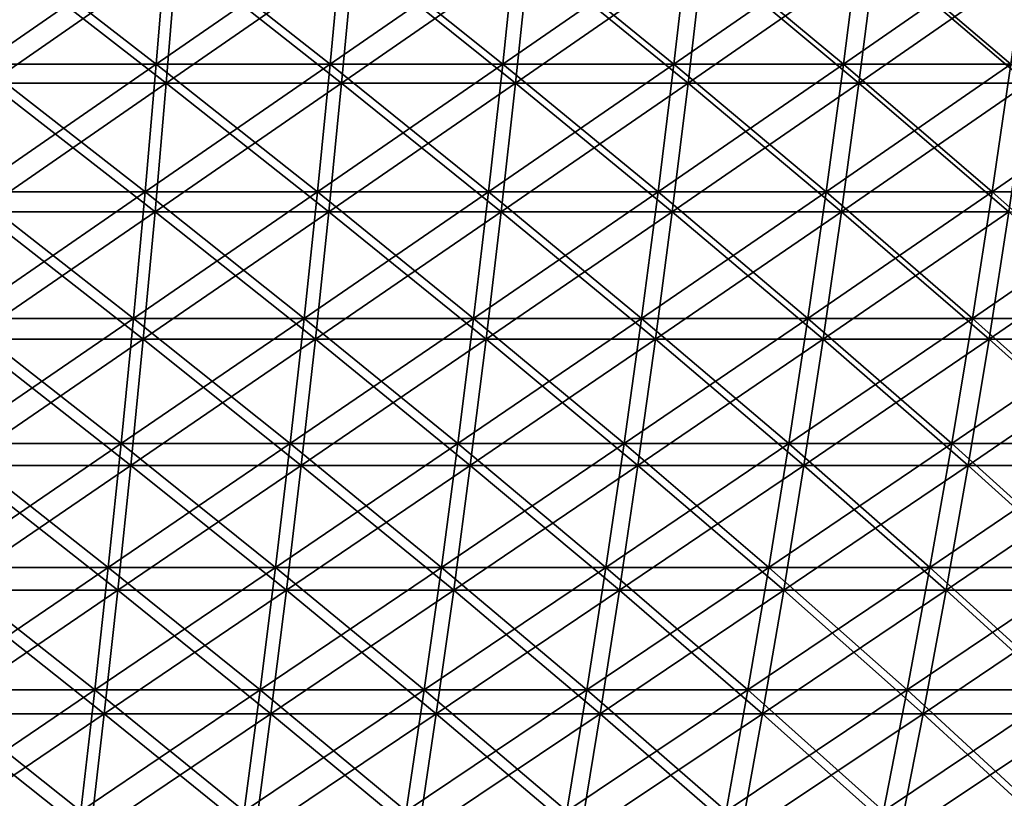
# Model space of a CAD drawing. Header units: millimetres. Extents: x -250 to 250, y -45 to 4150.
# Tile 689 of 805: x 44 to 83, y 4030 to 4061. Entities that reach past the tile are written whole.
import ezdxf

# ---------------------------------------------------------------- set-up
doc = ezdxf.new("R2010")
doc.units = ezdxf.units.MM
doc.header["$LTSCALE"] = 81.481481
for name, color, linetype in [('19', 7, 'CONTINUOUS'), ('20', 7, 'CONTINUOUS'), ('21', 7, 'CONTINUOUS'), ('22', 7, 'CONTINUOUS')]:
    doc.layers.add(name, color=color, linetype=linetype)

msp = doc.modelspace()

# ---------------------------------------------------------------- linework, layer by layer
at = {"layer": '19', "color": 7, "linetype": 'CONTINUOUS'}
for points in [[(49.756, 4058.312, -227.195), (42.736, 4058.312, -228.619), (50.178, 4063.471, -229.118), (49.756, 4058.312, -227.195)], [(50.178, 4063.471, -229.118), (42.736, 4058.312, -228.619), (43.098, 4063.471, -230.554), (50.178, 4063.471, -229.118)], [(56.729, 4058.312, -225.555), (49.756, 4058.312, -227.195), (57.209, 4063.471, -227.464), (56.729, 4058.312, -225.555)], [(57.209, 4063.471, -227.464), (49.756, 4058.312, -227.195), (50.178, 4063.471, -229.118), (57.209, 4063.471, -227.464)], [(63.648, 4058.312, -223.701), (56.729, 4058.312, -225.555), (64.187, 4063.471, -225.594), (63.648, 4058.312, -223.701)], [(64.187, 4063.471, -225.594), (56.729, 4058.312, -225.555), (57.209, 4063.471, -227.464), (64.187, 4063.471, -225.594)], [(70.507, 4058.312, -221.635), (63.648, 4058.312, -223.701), (71.104, 4063.471, -223.511), (70.507, 4058.312, -221.635)], [(71.104, 4063.471, -223.511), (63.648, 4058.312, -223.701), (64.187, 4063.471, -225.594), (71.104, 4063.471, -223.511)], [(77.299, 4058.312, -219.358), (70.507, 4058.312, -221.635), (77.953, 4063.471, -221.215), (77.299, 4058.312, -219.358)], [(77.953, 4063.471, -221.215), (70.507, 4058.312, -221.635), (71.104, 4063.471, -223.511), (77.953, 4063.471, -221.215)], [(84.017, 4058.312, -216.874), (77.299, 4058.312, -219.358), (84.729, 4063.471, -218.71), (84.017, 4058.312, -216.874)], [(84.729, 4063.471, -218.71), (77.299, 4058.312, -219.358), (77.953, 4063.471, -221.215), (84.729, 4063.471, -218.71)], [(49.311, 4053.197, -225.161), (42.354, 4053.197, -226.573), (49.756, 4058.312, -227.195), (49.311, 4053.197, -225.161)], [(49.756, 4058.312, -227.195), (42.354, 4053.197, -226.573), (42.736, 4058.312, -228.619), (49.756, 4058.312, -227.195)], [(56.221, 4053.197, -223.536), (49.311, 4053.197, -225.161), (56.729, 4058.312, -225.555), (56.221, 4053.197, -223.536)], [(56.729, 4058.312, -225.555), (49.311, 4053.197, -225.161), (49.756, 4058.312, -227.195), (56.729, 4058.312, -225.555)], [(63.079, 4053.197, -221.698), (56.221, 4053.197, -223.536), (63.648, 4058.312, -223.701), (63.079, 4053.197, -221.698)], [(63.648, 4058.312, -223.701), (56.221, 4053.197, -223.536), (56.729, 4058.312, -225.555), (63.648, 4058.312, -223.701)], [(69.876, 4053.197, -219.651), (63.079, 4053.197, -221.698), (70.507, 4058.312, -221.635), (69.876, 4053.197, -219.651)], [(70.507, 4058.312, -221.635), (63.079, 4053.197, -221.698), (63.648, 4058.312, -223.701), (70.507, 4058.312, -221.635)], [(76.607, 4053.197, -217.395), (69.876, 4053.197, -219.651), (77.299, 4058.312, -219.358), (76.607, 4053.197, -217.395)], [(77.299, 4058.312, -219.358), (69.876, 4053.197, -219.651), (70.507, 4058.312, -221.635), (77.299, 4058.312, -219.358)], [(83.265, 4053.197, -214.933), (76.607, 4053.197, -217.395), (84.017, 4058.312, -216.874), (83.265, 4053.197, -214.933)], [(84.017, 4058.312, -216.874), (76.607, 4053.197, -217.395), (77.299, 4058.312, -219.358), (84.017, 4058.312, -216.874)], [(48.842, 4048.129, -223.017), (41.951, 4048.129, -224.416), (49.311, 4053.197, -225.161), (48.842, 4048.129, -223.017)], [(49.311, 4053.197, -225.161), (41.951, 4048.129, -224.416), (42.354, 4053.197, -226.573), (49.311, 4053.197, -225.161)], [(55.686, 4048.129, -221.408), (48.842, 4048.129, -223.017), (56.221, 4053.197, -223.536), (55.686, 4048.129, -221.408)], [(56.221, 4053.197, -223.536), (48.842, 4048.129, -223.017), (49.311, 4053.197, -225.161), (56.221, 4053.197, -223.536)], [(62.478, 4048.129, -219.588), (55.686, 4048.129, -221.408), (63.079, 4053.197, -221.698), (62.478, 4048.129, -219.588)], [(63.079, 4053.197, -221.698), (55.686, 4048.129, -221.408), (56.221, 4053.197, -223.536), (63.079, 4053.197, -221.698)], [(69.211, 4048.129, -217.559), (62.478, 4048.129, -219.588), (69.876, 4053.197, -219.651), (69.211, 4048.129, -217.559)], [(69.876, 4053.197, -219.651), (62.478, 4048.129, -219.588), (63.079, 4053.197, -221.698), (69.876, 4053.197, -219.651)], [(75.878, 4048.129, -215.325), (69.211, 4048.129, -217.559), (76.607, 4053.197, -217.395), (75.878, 4048.129, -215.325)], [(76.607, 4053.197, -217.395), (69.211, 4048.129, -217.559), (69.876, 4053.197, -219.651), (76.607, 4053.197, -217.395)], [(82.473, 4048.129, -212.886), (75.878, 4048.129, -215.325), (83.265, 4053.197, -214.933), (82.473, 4048.129, -212.886)], [(83.265, 4053.197, -214.933), (75.878, 4048.129, -215.325), (76.607, 4053.197, -217.395), (83.265, 4053.197, -214.933)], [(88.989, 4048.129, -210.245), (82.473, 4048.129, -212.886), (89.845, 4053.197, -212.266), (88.989, 4048.129, -210.245)], [(89.845, 4053.197, -212.266), (82.473, 4048.129, -212.886), (83.265, 4053.197, -214.933), (89.845, 4053.197, -212.266)], [(48.348, 4043.111, -220.765), (41.527, 4043.111, -222.149), (48.842, 4048.129, -223.017), (48.348, 4043.111, -220.765)], [(48.842, 4048.129, -223.017), (41.527, 4043.111, -222.149), (41.951, 4048.129, -224.416), (48.842, 4048.129, -223.017)], [(55.124, 4043.111, -219.171), (48.348, 4043.111, -220.765), (55.686, 4048.129, -221.408), (55.124, 4043.111, -219.171)], [(55.686, 4048.129, -221.408), (48.348, 4043.111, -220.765), (48.842, 4048.129, -223.017), (55.686, 4048.129, -221.408)], [(61.847, 4043.111, -217.37), (55.124, 4043.111, -219.171), (62.478, 4048.129, -219.588), (61.847, 4043.111, -217.37)], [(62.478, 4048.129, -219.588), (55.124, 4043.111, -219.171), (55.686, 4048.129, -221.408), (62.478, 4048.129, -219.588)], [(68.512, 4043.111, -215.362), (61.847, 4043.111, -217.37), (69.211, 4048.129, -217.559), (68.512, 4043.111, -215.362)], [(69.211, 4048.129, -217.559), (61.847, 4043.111, -217.37), (62.478, 4048.129, -219.588), (69.211, 4048.129, -217.559)], [(75.111, 4043.111, -213.15), (68.512, 4043.111, -215.362), (75.878, 4048.129, -215.325), (75.111, 4043.111, -213.15)], [(75.878, 4048.129, -215.325), (68.512, 4043.111, -215.362), (69.211, 4048.129, -217.559), (75.878, 4048.129, -215.325)], [(81.64, 4043.111, -210.736), (75.111, 4043.111, -213.15), (82.473, 4048.129, -212.886), (81.64, 4043.111, -210.736)], [(82.473, 4048.129, -212.886), (75.111, 4043.111, -213.15), (75.878, 4048.129, -215.325), (82.473, 4048.129, -212.886)], [(88.09, 4043.111, -208.122), (81.64, 4043.111, -210.736), (88.989, 4048.129, -210.245), (88.09, 4043.111, -208.122)], [(88.989, 4048.129, -210.245), (81.64, 4043.111, -210.736), (82.473, 4048.129, -212.886), (88.989, 4048.129, -210.245)], [(47.831, 4038.145, -218.405), (41.083, 4038.145, -219.774), (48.348, 4043.111, -220.765), (47.831, 4038.145, -218.405)], [(48.348, 4043.111, -220.765), (41.083, 4038.145, -219.774), (41.527, 4043.111, -222.149), (48.348, 4043.111, -220.765)], [(54.534, 4038.145, -216.828), (47.831, 4038.145, -218.405), (55.124, 4043.111, -219.171), (54.534, 4038.145, -216.828)], [(55.124, 4043.111, -219.171), (47.831, 4038.145, -218.405), (48.348, 4043.111, -220.765), (55.124, 4043.111, -219.171)], [(61.186, 4038.145, -215.046), (54.534, 4038.145, -216.828), (61.847, 4043.111, -217.37), (61.186, 4038.145, -215.046)], [(61.847, 4043.111, -217.37), (54.534, 4038.145, -216.828), (55.124, 4043.111, -219.171), (61.847, 4043.111, -217.37)], [(67.779, 4038.145, -213.06), (61.186, 4038.145, -215.046), (68.512, 4043.111, -215.362), (67.779, 4038.145, -213.06)], [(68.512, 4043.111, -215.362), (61.186, 4038.145, -215.046), (61.847, 4043.111, -217.37), (68.512, 4043.111, -215.362)], [(74.308, 4038.145, -210.871), (67.779, 4038.145, -213.06), (75.111, 4043.111, -213.15), (74.308, 4038.145, -210.871)], [(75.111, 4043.111, -213.15), (67.779, 4038.145, -213.06), (68.512, 4043.111, -215.362), (75.111, 4043.111, -213.15)], [(80.767, 4038.145, -208.483), (74.308, 4038.145, -210.871), (81.64, 4043.111, -210.736), (80.767, 4038.145, -208.483)], [(81.64, 4043.111, -210.736), (74.308, 4038.145, -210.871), (75.111, 4043.111, -213.15), (81.64, 4043.111, -210.736)], [(87.149, 4038.145, -205.897), (80.767, 4038.145, -208.483), (88.09, 4043.111, -208.122), (87.149, 4038.145, -205.897)], [(88.09, 4043.111, -208.122), (80.767, 4038.145, -208.483), (81.64, 4043.111, -210.736), (88.09, 4043.111, -208.122)], [(47.291, 4033.233, -215.938), (40.619, 4033.233, -217.292), (47.831, 4038.145, -218.405), (47.291, 4033.233, -215.938)], [(47.831, 4038.145, -218.405), (40.619, 4033.233, -217.292), (41.083, 4038.145, -219.774), (47.831, 4038.145, -218.405)], [(53.918, 4033.233, -214.379), (47.291, 4033.233, -215.938), (54.534, 4038.145, -216.828), (53.918, 4033.233, -214.379)], [(54.534, 4038.145, -216.828), (47.291, 4033.233, -215.938), (47.831, 4038.145, -218.405), (54.534, 4038.145, -216.828)], [(60.495, 4033.233, -212.617), (53.918, 4033.233, -214.379), (61.186, 4038.145, -215.046), (60.495, 4033.233, -212.617)], [(61.186, 4038.145, -215.046), (53.918, 4033.233, -214.379), (54.534, 4038.145, -216.828), (61.186, 4038.145, -215.046)], [(67.014, 4033.233, -210.653), (60.495, 4033.233, -212.617), (67.779, 4038.145, -213.06), (67.014, 4033.233, -210.653)], [(67.779, 4038.145, -213.06), (60.495, 4033.233, -212.617), (61.186, 4038.145, -215.046), (67.779, 4038.145, -213.06)], [(73.469, 4033.233, -208.49), (67.014, 4033.233, -210.653), (74.308, 4038.145, -210.871), (73.469, 4033.233, -208.49)], [(74.308, 4038.145, -210.871), (67.014, 4033.233, -210.653), (67.779, 4038.145, -213.06), (74.308, 4038.145, -210.871)], [(79.854, 4033.233, -206.128), (73.469, 4033.233, -208.49), (80.767, 4038.145, -208.483), (79.854, 4033.233, -206.128)], [(80.767, 4038.145, -208.483), (73.469, 4033.233, -208.49), (74.308, 4038.145, -210.871), (80.767, 4038.145, -208.483)], [(86.164, 4033.233, -203.571), (79.854, 4033.233, -206.128), (87.149, 4038.145, -205.897), (86.164, 4033.233, -203.571)], [(87.149, 4038.145, -205.897), (79.854, 4033.233, -206.128), (80.767, 4038.145, -208.483), (87.149, 4038.145, -205.897)], [(46.728, 4028.379, -213.366), (40.135, 4028.379, -214.703), (47.291, 4033.233, -215.938), (46.728, 4028.379, -213.366)], [(47.291, 4033.233, -215.938), (40.135, 4028.379, -214.703), (40.619, 4033.233, -217.292), (47.291, 4033.233, -215.938)], [(53.276, 4028.379, -211.825), (46.728, 4028.379, -213.366), (53.918, 4033.233, -214.379), (53.276, 4028.379, -211.825)], [(53.918, 4033.233, -214.379), (46.728, 4028.379, -213.366), (47.291, 4033.233, -215.938), (53.918, 4033.233, -214.379)], [(59.774, 4028.379, -210.084), (53.276, 4028.379, -211.825), (60.495, 4033.233, -212.617), (59.774, 4028.379, -210.084)], [(60.495, 4033.233, -212.617), (53.276, 4028.379, -211.825), (53.918, 4033.233, -214.379), (60.495, 4033.233, -212.617)], [(66.215, 4028.379, -208.144), (59.774, 4028.379, -210.084), (67.014, 4033.233, -210.653), (66.215, 4028.379, -208.144)], [(67.014, 4033.233, -210.653), (59.774, 4028.379, -210.084), (60.495, 4033.233, -212.617), (67.014, 4033.233, -210.653)], [(72.594, 4028.379, -206.006), (66.215, 4028.379, -208.144), (73.469, 4033.233, -208.49), (72.594, 4028.379, -206.006)], [(73.469, 4033.233, -208.49), (66.215, 4028.379, -208.144), (67.014, 4033.233, -210.653), (73.469, 4033.233, -208.49)], [(78.903, 4028.379, -203.673), (72.594, 4028.379, -206.006), (79.854, 4033.233, -206.128), (78.903, 4028.379, -203.673)], [(79.854, 4033.233, -206.128), (72.594, 4028.379, -206.006), (73.469, 4033.233, -208.49), (79.854, 4033.233, -206.128)], [(85.138, 4028.379, -201.146), (78.903, 4028.379, -203.673), (86.164, 4033.233, -203.571), (85.138, 4028.379, -201.146)], [(86.164, 4033.233, -203.571), (78.903, 4028.379, -203.673), (79.854, 4033.233, -206.128), (86.164, 4033.233, -203.571)]]:
    msp.add_3dface(points, dxfattribs=at)
at = {"layer": '20', "color": 7, "linetype": 'CONTINUOUS'}
for points in [[(42.736, 4058.312, 228.619), (49.756, 4058.312, 227.195), (43.098, 4063.471, 230.554), (42.736, 4058.312, 228.619)], [(43.098, 4063.471, 230.554), (49.756, 4058.312, 227.195), (50.178, 4063.471, 229.118), (43.098, 4063.471, 230.554)], [(49.756, 4058.312, 227.195), (56.729, 4058.312, 225.555), (50.178, 4063.471, 229.118), (49.756, 4058.312, 227.195)], [(50.178, 4063.471, 229.118), (56.729, 4058.312, 225.555), (57.209, 4063.471, 227.464), (50.178, 4063.471, 229.118)], [(56.729, 4058.312, 225.555), (63.648, 4058.312, 223.701), (57.209, 4063.471, 227.464), (56.729, 4058.312, 225.555)], [(57.209, 4063.471, 227.464), (63.648, 4058.312, 223.701), (64.187, 4063.471, 225.594), (57.209, 4063.471, 227.464)], [(63.648, 4058.312, 223.701), (70.507, 4058.312, 221.635), (64.187, 4063.471, 225.594), (63.648, 4058.312, 223.701)], [(64.187, 4063.471, 225.594), (70.507, 4058.312, 221.635), (71.104, 4063.471, 223.511), (64.187, 4063.471, 225.594)], [(70.507, 4058.312, 221.635), (77.299, 4058.312, 219.358), (71.104, 4063.471, 223.511), (70.507, 4058.312, 221.635)], [(71.104, 4063.471, 223.511), (77.299, 4058.312, 219.358), (77.953, 4063.471, 221.215), (71.104, 4063.471, 223.511)], [(77.299, 4058.312, 219.358), (84.017, 4058.312, 216.874), (77.953, 4063.471, 221.215), (77.299, 4058.312, 219.358)], [(77.953, 4063.471, 221.215), (84.017, 4058.312, 216.874), (84.729, 4063.471, 218.71), (77.953, 4063.471, 221.215)], [(42.354, 4053.197, 226.573), (49.311, 4053.197, 225.161), (42.736, 4058.312, 228.619), (42.354, 4053.197, 226.573)], [(42.736, 4058.312, 228.619), (49.311, 4053.197, 225.161), (49.756, 4058.312, 227.195), (42.736, 4058.312, 228.619)], [(49.311, 4053.197, 225.161), (56.221, 4053.197, 223.536), (49.756, 4058.312, 227.195), (49.311, 4053.197, 225.161)], [(49.756, 4058.312, 227.195), (56.221, 4053.197, 223.536), (56.729, 4058.312, 225.555), (49.756, 4058.312, 227.195)], [(56.221, 4053.197, 223.536), (63.079, 4053.197, 221.698), (56.729, 4058.312, 225.555), (56.221, 4053.197, 223.536)], [(56.729, 4058.312, 225.555), (63.079, 4053.197, 221.698), (63.648, 4058.312, 223.701), (56.729, 4058.312, 225.555)], [(63.079, 4053.197, 221.698), (69.876, 4053.197, 219.651), (63.648, 4058.312, 223.701), (63.079, 4053.197, 221.698)], [(63.648, 4058.312, 223.701), (69.876, 4053.197, 219.651), (70.507, 4058.312, 221.635), (63.648, 4058.312, 223.701)], [(69.876, 4053.197, 219.651), (76.607, 4053.197, 217.395), (70.507, 4058.312, 221.635), (69.876, 4053.197, 219.651)], [(70.507, 4058.312, 221.635), (76.607, 4053.197, 217.395), (77.299, 4058.312, 219.358), (70.507, 4058.312, 221.635)], [(76.607, 4053.197, 217.395), (83.265, 4053.197, 214.933), (77.299, 4058.312, 219.358), (76.607, 4053.197, 217.395)], [(77.299, 4058.312, 219.358), (83.265, 4053.197, 214.933), (84.017, 4058.312, 216.874), (77.299, 4058.312, 219.358)], [(41.951, 4048.129, 224.416), (48.842, 4048.129, 223.017), (42.354, 4053.197, 226.573), (41.951, 4048.129, 224.416)], [(42.354, 4053.197, 226.573), (48.842, 4048.129, 223.017), (49.311, 4053.197, 225.161), (42.354, 4053.197, 226.573)], [(48.842, 4048.129, 223.017), (55.686, 4048.129, 221.408), (49.311, 4053.197, 225.161), (48.842, 4048.129, 223.017)], [(49.311, 4053.197, 225.161), (55.686, 4048.129, 221.408), (56.221, 4053.197, 223.536), (49.311, 4053.197, 225.161)], [(55.686, 4048.129, 221.408), (62.478, 4048.129, 219.588), (56.221, 4053.197, 223.536), (55.686, 4048.129, 221.408)], [(56.221, 4053.197, 223.536), (62.478, 4048.129, 219.588), (63.079, 4053.197, 221.698), (56.221, 4053.197, 223.536)], [(62.478, 4048.129, 219.588), (69.211, 4048.129, 217.559), (63.079, 4053.197, 221.698), (62.478, 4048.129, 219.588)], [(63.079, 4053.197, 221.698), (69.211, 4048.129, 217.559), (69.876, 4053.197, 219.651), (63.079, 4053.197, 221.698)], [(69.211, 4048.129, 217.559), (75.878, 4048.129, 215.325), (69.876, 4053.197, 219.651), (69.211, 4048.129, 217.559)], [(69.876, 4053.197, 219.651), (75.878, 4048.129, 215.325), (76.607, 4053.197, 217.395), (69.876, 4053.197, 219.651)], [(75.878, 4048.129, 215.325), (82.473, 4048.129, 212.886), (76.607, 4053.197, 217.395), (75.878, 4048.129, 215.325)], [(76.607, 4053.197, 217.395), (82.473, 4048.129, 212.886), (83.265, 4053.197, 214.933), (76.607, 4053.197, 217.395)], [(82.473, 4048.129, 212.886), (88.989, 4048.129, 210.245), (83.265, 4053.197, 214.933), (82.473, 4048.129, 212.886)], [(41.527, 4043.111, 222.149), (48.348, 4043.111, 220.765), (41.951, 4048.129, 224.416), (41.527, 4043.111, 222.149)], [(41.951, 4048.129, 224.416), (48.348, 4043.111, 220.765), (48.842, 4048.129, 223.017), (41.951, 4048.129, 224.416)], [(48.348, 4043.111, 220.765), (55.124, 4043.111, 219.171), (48.842, 4048.129, 223.017), (48.348, 4043.111, 220.765)], [(48.842, 4048.129, 223.017), (55.124, 4043.111, 219.171), (55.686, 4048.129, 221.408), (48.842, 4048.129, 223.017)], [(55.124, 4043.111, 219.171), (61.847, 4043.111, 217.37), (55.686, 4048.129, 221.408), (55.124, 4043.111, 219.171)], [(55.686, 4048.129, 221.408), (61.847, 4043.111, 217.37), (62.478, 4048.129, 219.588), (55.686, 4048.129, 221.408)], [(61.847, 4043.111, 217.37), (68.512, 4043.111, 215.362), (62.478, 4048.129, 219.588), (61.847, 4043.111, 217.37)], [(62.478, 4048.129, 219.588), (68.512, 4043.111, 215.362), (69.211, 4048.129, 217.559), (62.478, 4048.129, 219.588)], [(68.512, 4043.111, 215.362), (75.111, 4043.111, 213.15), (69.211, 4048.129, 217.559), (68.512, 4043.111, 215.362)], [(69.211, 4048.129, 217.559), (75.111, 4043.111, 213.15), (75.878, 4048.129, 215.325), (69.211, 4048.129, 217.559)], [(75.111, 4043.111, 213.15), (81.64, 4043.111, 210.736), (75.878, 4048.129, 215.325), (75.111, 4043.111, 213.15)], [(75.878, 4048.129, 215.325), (81.64, 4043.111, 210.736), (82.473, 4048.129, 212.886), (75.878, 4048.129, 215.325)], [(81.64, 4043.111, 210.736), (88.09, 4043.111, 208.122), (82.473, 4048.129, 212.886), (81.64, 4043.111, 210.736)], [(82.473, 4048.129, 212.886), (88.09, 4043.111, 208.122), (88.989, 4048.129, 210.245), (82.473, 4048.129, 212.886)], [(41.083, 4038.145, 219.774), (47.831, 4038.145, 218.405), (41.527, 4043.111, 222.149), (41.083, 4038.145, 219.774)], [(41.527, 4043.111, 222.149), (47.831, 4038.145, 218.405), (48.348, 4043.111, 220.765), (41.527, 4043.111, 222.149)], [(47.831, 4038.145, 218.405), (54.534, 4038.145, 216.828), (48.348, 4043.111, 220.765), (47.831, 4038.145, 218.405)], [(48.348, 4043.111, 220.765), (54.534, 4038.145, 216.828), (55.124, 4043.111, 219.171), (48.348, 4043.111, 220.765)], [(54.534, 4038.145, 216.828), (61.186, 4038.145, 215.046), (55.124, 4043.111, 219.171), (54.534, 4038.145, 216.828)], [(55.124, 4043.111, 219.171), (61.186, 4038.145, 215.046), (61.847, 4043.111, 217.37), (55.124, 4043.111, 219.171)], [(61.186, 4038.145, 215.046), (67.779, 4038.145, 213.06), (61.847, 4043.111, 217.37), (61.186, 4038.145, 215.046)], [(61.847, 4043.111, 217.37), (67.779, 4038.145, 213.06), (68.512, 4043.111, 215.362), (61.847, 4043.111, 217.37)], [(67.779, 4038.145, 213.06), (74.308, 4038.145, 210.871), (68.512, 4043.111, 215.362), (67.779, 4038.145, 213.06)], [(68.512, 4043.111, 215.362), (74.308, 4038.145, 210.871), (75.111, 4043.111, 213.15), (68.512, 4043.111, 215.362)], [(74.308, 4038.145, 210.871), (80.767, 4038.145, 208.483), (75.111, 4043.111, 213.15), (74.308, 4038.145, 210.871)], [(75.111, 4043.111, 213.15), (80.767, 4038.145, 208.483), (81.64, 4043.111, 210.736), (75.111, 4043.111, 213.15)], [(80.767, 4038.145, 208.483), (87.149, 4038.145, 205.897), (81.64, 4043.111, 210.736), (80.767, 4038.145, 208.483)], [(81.64, 4043.111, 210.736), (87.149, 4038.145, 205.897), (88.09, 4043.111, 208.122), (81.64, 4043.111, 210.736)], [(40.619, 4033.233, 217.292), (47.291, 4033.233, 215.938), (41.083, 4038.145, 219.774), (40.619, 4033.233, 217.292)], [(41.083, 4038.145, 219.774), (47.291, 4033.233, 215.938), (47.831, 4038.145, 218.405), (41.083, 4038.145, 219.774)], [(47.291, 4033.233, 215.938), (53.918, 4033.233, 214.379), (47.831, 4038.145, 218.405), (47.291, 4033.233, 215.938)], [(47.831, 4038.145, 218.405), (53.918, 4033.233, 214.379), (54.534, 4038.145, 216.828), (47.831, 4038.145, 218.405)], [(53.918, 4033.233, 214.379), (60.495, 4033.233, 212.617), (54.534, 4038.145, 216.828), (53.918, 4033.233, 214.379)], [(54.534, 4038.145, 216.828), (60.495, 4033.233, 212.617), (61.186, 4038.145, 215.046), (54.534, 4038.145, 216.828)], [(60.495, 4033.233, 212.617), (67.014, 4033.233, 210.653), (61.186, 4038.145, 215.046), (60.495, 4033.233, 212.617)], [(61.186, 4038.145, 215.046), (67.014, 4033.233, 210.653), (67.779, 4038.145, 213.06), (61.186, 4038.145, 215.046)], [(67.014, 4033.233, 210.653), (73.469, 4033.233, 208.49), (67.779, 4038.145, 213.06), (67.014, 4033.233, 210.653)], [(67.779, 4038.145, 213.06), (73.469, 4033.233, 208.49), (74.308, 4038.145, 210.871), (67.779, 4038.145, 213.06)], [(73.469, 4033.233, 208.49), (79.854, 4033.233, 206.128), (74.308, 4038.145, 210.871), (73.469, 4033.233, 208.49)], [(74.308, 4038.145, 210.871), (79.854, 4033.233, 206.128), (80.767, 4038.145, 208.483), (74.308, 4038.145, 210.871)], [(79.854, 4033.233, 206.128), (86.164, 4033.233, 203.571), (80.767, 4038.145, 208.483), (79.854, 4033.233, 206.128)], [(80.767, 4038.145, 208.483), (86.164, 4033.233, 203.571), (87.149, 4038.145, 205.897), (80.767, 4038.145, 208.483)], [(40.135, 4028.379, 214.703), (46.728, 4028.379, 213.366), (40.619, 4033.233, 217.292), (40.135, 4028.379, 214.703)], [(40.619, 4033.233, 217.292), (46.728, 4028.379, 213.366), (47.291, 4033.233, 215.938), (40.619, 4033.233, 217.292)], [(46.728, 4028.379, 213.366), (53.276, 4028.379, 211.825), (47.291, 4033.233, 215.938), (46.728, 4028.379, 213.366)], [(47.291, 4033.233, 215.938), (53.276, 4028.379, 211.825), (53.918, 4033.233, 214.379), (47.291, 4033.233, 215.938)], [(53.276, 4028.379, 211.825), (59.774, 4028.379, 210.084), (53.918, 4033.233, 214.379), (53.276, 4028.379, 211.825)], [(53.918, 4033.233, 214.379), (59.774, 4028.379, 210.084), (60.495, 4033.233, 212.617), (53.918, 4033.233, 214.379)], [(59.774, 4028.379, 210.084), (66.215, 4028.379, 208.144), (60.495, 4033.233, 212.617), (59.774, 4028.379, 210.084)], [(60.495, 4033.233, 212.617), (66.215, 4028.379, 208.144), (67.014, 4033.233, 210.653), (60.495, 4033.233, 212.617)], [(66.215, 4028.379, 208.144), (72.594, 4028.379, 206.006), (67.014, 4033.233, 210.653), (66.215, 4028.379, 208.144)], [(67.014, 4033.233, 210.653), (72.594, 4028.379, 206.006), (73.469, 4033.233, 208.49), (67.014, 4033.233, 210.653)], [(72.594, 4028.379, 206.006), (78.903, 4028.379, 203.673), (73.469, 4033.233, 208.49), (72.594, 4028.379, 206.006)], [(73.469, 4033.233, 208.49), (78.903, 4028.379, 203.673), (79.854, 4033.233, 206.128), (73.469, 4033.233, 208.49)], [(78.903, 4028.379, 203.673), (85.138, 4028.379, 201.146), (79.854, 4033.233, 206.128), (78.903, 4028.379, 203.673)], [(79.854, 4033.233, 206.128), (85.138, 4028.379, 201.146), (86.164, 4033.233, 203.571), (79.854, 4033.233, 206.128)]]:
    msp.add_3dface(points, dxfattribs=at)
at = {"layer": '21', "color": 7, "linetype": 'CONTINUOUS'}
for points in [[(49.359, 4059.057, 225.382), (42.395, 4059.057, 226.795), (49.777, 4064.175, 227.289), (49.359, 4059.057, 225.382)], [(49.777, 4064.175, 227.289), (42.395, 4059.057, 226.795), (42.754, 4064.175, 228.714), (49.777, 4064.175, 227.289)], [(56.277, 4059.057, 223.755), (49.359, 4059.057, 225.382), (56.753, 4064.175, 225.648), (56.277, 4059.057, 223.755)], [(56.753, 4064.175, 225.648), (49.359, 4059.057, 225.382), (49.777, 4064.175, 227.289), (56.753, 4064.175, 225.648)], [(63.14, 4059.057, 221.916), (56.277, 4059.057, 223.755), (63.675, 4064.175, 223.794), (63.14, 4059.057, 221.916)], [(63.675, 4064.175, 223.794), (56.277, 4059.057, 223.755), (56.753, 4064.175, 225.648), (63.675, 4064.175, 223.794)], [(69.944, 4059.057, 219.866), (63.14, 4059.057, 221.916), (70.536, 4064.175, 221.727), (69.944, 4059.057, 219.866)], [(70.536, 4064.175, 221.727), (63.14, 4059.057, 221.916), (63.675, 4064.175, 223.794), (70.536, 4064.175, 221.727)], [(76.682, 4059.057, 217.608), (69.944, 4059.057, 219.866), (77.331, 4064.175, 219.449), (76.682, 4059.057, 217.608)], [(77.331, 4064.175, 219.449), (69.944, 4059.057, 219.866), (70.536, 4064.175, 221.727), (77.331, 4064.175, 219.449)], [(83.347, 4059.057, 215.143), (76.682, 4059.057, 217.608), (84.052, 4064.175, 216.964), (83.347, 4059.057, 215.143)], [(84.052, 4064.175, 216.964), (76.682, 4059.057, 217.608), (77.331, 4064.175, 219.449), (84.052, 4064.175, 216.964)], [(48.918, 4053.983, 223.365), (42.016, 4053.983, 224.765), (49.359, 4059.057, 225.382), (48.918, 4053.983, 223.365)], [(49.359, 4059.057, 225.382), (42.016, 4053.983, 224.765), (42.395, 4059.057, 226.795), (49.359, 4059.057, 225.382)], [(55.773, 4053.983, 221.752), (48.918, 4053.983, 223.365), (56.277, 4059.057, 223.755), (55.773, 4053.983, 221.752)], [(56.277, 4059.057, 223.755), (48.918, 4053.983, 223.365), (49.359, 4059.057, 225.382), (56.277, 4059.057, 223.755)], [(62.575, 4053.983, 219.93), (55.773, 4053.983, 221.752), (63.14, 4059.057, 221.916), (62.575, 4053.983, 219.93)], [(63.14, 4059.057, 221.916), (55.773, 4053.983, 221.752), (56.277, 4059.057, 223.755), (63.14, 4059.057, 221.916)], [(69.318, 4053.983, 217.898), (62.575, 4053.983, 219.93), (69.944, 4059.057, 219.866), (69.318, 4053.983, 217.898)], [(69.944, 4059.057, 219.866), (62.575, 4053.983, 219.93), (63.14, 4059.057, 221.916), (69.944, 4059.057, 219.866)], [(75.996, 4053.983, 215.66), (69.318, 4053.983, 217.898), (76.682, 4059.057, 217.608), (75.996, 4053.983, 215.66)], [(76.682, 4059.057, 217.608), (69.318, 4053.983, 217.898), (69.944, 4059.057, 219.866), (76.682, 4059.057, 217.608)], [(82.601, 4053.983, 213.218), (75.996, 4053.983, 215.66), (83.347, 4059.057, 215.143), (82.601, 4053.983, 213.218)], [(83.347, 4059.057, 215.143), (75.996, 4053.983, 215.66), (76.682, 4059.057, 217.608), (83.347, 4059.057, 215.143)], [(89.128, 4053.983, 210.573), (82.601, 4053.983, 213.218), (89.933, 4059.057, 212.475), (89.128, 4053.983, 210.573)], [(89.933, 4059.057, 212.475), (82.601, 4053.983, 213.218), (83.347, 4059.057, 215.143), (89.933, 4059.057, 212.475)], [(48.452, 4048.957, 221.239), (41.616, 4048.957, 222.626), (48.918, 4053.983, 223.365), (48.452, 4048.957, 221.239)], [(48.918, 4053.983, 223.365), (41.616, 4048.957, 222.626), (42.016, 4053.983, 224.765), (48.918, 4053.983, 223.365)], [(55.242, 4048.957, 219.642), (48.452, 4048.957, 221.239), (55.773, 4053.983, 221.752), (55.242, 4048.957, 219.642)], [(55.773, 4053.983, 221.752), (48.452, 4048.957, 221.239), (48.918, 4053.983, 223.365), (55.773, 4053.983, 221.752)], [(61.98, 4048.957, 217.836), (55.242, 4048.957, 219.642), (62.575, 4053.983, 219.93), (61.98, 4048.957, 217.836)], [(62.575, 4053.983, 219.93), (55.242, 4048.957, 219.642), (55.773, 4053.983, 221.752), (62.575, 4053.983, 219.93)], [(68.659, 4048.957, 215.825), (61.98, 4048.957, 217.836), (69.318, 4053.983, 217.898), (68.659, 4048.957, 215.825)], [(69.318, 4053.983, 217.898), (61.98, 4048.957, 217.836), (62.575, 4053.983, 219.93), (69.318, 4053.983, 217.898)], [(75.272, 4048.957, 213.608), (68.659, 4048.957, 215.825), (75.996, 4053.983, 215.66), (75.272, 4048.957, 213.608)], [(75.996, 4053.983, 215.66), (68.659, 4048.957, 215.825), (69.318, 4053.983, 217.898), (75.996, 4053.983, 215.66)], [(81.815, 4048.957, 211.188), (75.272, 4048.957, 213.608), (82.601, 4053.983, 213.218), (81.815, 4048.957, 211.188)], [(82.601, 4053.983, 213.218), (75.272, 4048.957, 213.608), (75.996, 4053.983, 215.66), (82.601, 4053.983, 213.218)], [(88.28, 4048.957, 208.569), (81.815, 4048.957, 211.188), (89.128, 4053.983, 210.573), (88.28, 4048.957, 208.569)], [(89.128, 4053.983, 210.573), (81.815, 4048.957, 211.188), (82.601, 4053.983, 213.218), (89.128, 4053.983, 210.573)], [(47.963, 4043.979, 219.005), (41.196, 4043.979, 220.378), (48.452, 4048.957, 221.239), (47.963, 4043.979, 219.005)], [(48.452, 4048.957, 221.239), (41.196, 4043.979, 220.378), (41.616, 4048.957, 222.626), (48.452, 4048.957, 221.239)], [(54.684, 4043.979, 217.424), (47.963, 4043.979, 219.005), (55.242, 4048.957, 219.642), (54.684, 4043.979, 217.424)], [(55.242, 4048.957, 219.642), (47.963, 4043.979, 219.005), (48.452, 4048.957, 221.239), (55.242, 4048.957, 219.642)], [(61.354, 4043.979, 215.637), (54.684, 4043.979, 217.424), (61.98, 4048.957, 217.836), (61.354, 4043.979, 215.637)], [(61.98, 4048.957, 217.836), (54.684, 4043.979, 217.424), (55.242, 4048.957, 219.642), (61.98, 4048.957, 217.836)], [(67.965, 4043.979, 213.645), (61.354, 4043.979, 215.637), (68.659, 4048.957, 215.825), (67.965, 4043.979, 213.645)], [(68.659, 4048.957, 215.825), (61.354, 4043.979, 215.637), (61.98, 4048.957, 217.836), (68.659, 4048.957, 215.825)], [(74.512, 4043.979, 211.451), (67.965, 4043.979, 213.645), (75.272, 4048.957, 213.608), (74.512, 4043.979, 211.451)], [(75.272, 4048.957, 213.608), (67.965, 4043.979, 213.645), (68.659, 4048.957, 215.825), (75.272, 4048.957, 213.608)], [(80.989, 4043.979, 209.056), (74.512, 4043.979, 211.451), (81.815, 4048.957, 211.188), (80.989, 4043.979, 209.056)], [(81.815, 4048.957, 211.188), (74.512, 4043.979, 211.451), (75.272, 4048.957, 213.608), (81.815, 4048.957, 211.188)], [(87.388, 4043.979, 206.463), (80.989, 4043.979, 209.056), (88.28, 4048.957, 208.569), (87.388, 4043.979, 206.463)], [(88.28, 4048.957, 208.569), (80.989, 4043.979, 209.056), (81.815, 4048.957, 211.188), (88.28, 4048.957, 208.569)], [(47.45, 4039.054, 216.664), (40.755, 4039.054, 218.023), (47.963, 4043.979, 219.005), (47.45, 4039.054, 216.664)], [(47.963, 4043.979, 219.005), (40.755, 4039.054, 218.023), (41.196, 4043.979, 220.378), (47.963, 4043.979, 219.005)], [(54.1, 4039.054, 215.1), (47.45, 4039.054, 216.664), (54.684, 4043.979, 217.424), (54.1, 4039.054, 215.1)], [(54.684, 4043.979, 217.424), (47.45, 4039.054, 216.664), (47.963, 4043.979, 219.005), (54.684, 4043.979, 217.424)], [(60.698, 4039.054, 213.332), (54.1, 4039.054, 215.1), (61.354, 4043.979, 215.637), (60.698, 4039.054, 213.332)], [(61.354, 4043.979, 215.637), (54.1, 4039.054, 215.1), (54.684, 4043.979, 217.424), (61.354, 4043.979, 215.637)], [(67.239, 4039.054, 211.362), (60.698, 4039.054, 213.332), (67.965, 4043.979, 213.645), (67.239, 4039.054, 211.362)], [(67.965, 4043.979, 213.645), (60.698, 4039.054, 213.332), (61.354, 4043.979, 215.637), (67.965, 4043.979, 213.645)], [(73.716, 4039.054, 209.191), (67.239, 4039.054, 211.362), (74.512, 4043.979, 211.451), (73.716, 4039.054, 209.191)], [(74.512, 4043.979, 211.451), (67.239, 4039.054, 211.362), (67.965, 4043.979, 213.645), (74.512, 4043.979, 211.451)], [(80.123, 4039.054, 206.822), (73.716, 4039.054, 209.191), (80.989, 4043.979, 209.056), (80.123, 4039.054, 206.822)], [(80.989, 4043.979, 209.056), (73.716, 4039.054, 209.191), (74.512, 4043.979, 211.451), (80.989, 4043.979, 209.056)], [(86.454, 4039.054, 204.256), (80.123, 4039.054, 206.822), (87.388, 4043.979, 206.463), (86.454, 4039.054, 204.256)], [(87.388, 4043.979, 206.463), (80.123, 4039.054, 206.822), (80.989, 4043.979, 209.056), (87.388, 4043.979, 206.463)], [(46.914, 4034.182, 214.218), (40.295, 4034.182, 215.561), (47.45, 4039.054, 216.664), (46.914, 4034.182, 214.218)], [(47.45, 4039.054, 216.664), (40.295, 4034.182, 215.561), (40.755, 4039.054, 218.023), (47.45, 4039.054, 216.664)], [(53.489, 4034.182, 212.671), (46.914, 4034.182, 214.218), (54.1, 4039.054, 215.1), (53.489, 4034.182, 212.671)], [(54.1, 4039.054, 215.1), (46.914, 4034.182, 214.218), (47.45, 4039.054, 216.664), (54.1, 4039.054, 215.1)], [(60.013, 4034.182, 210.923), (53.489, 4034.182, 212.671), (60.698, 4039.054, 213.332), (60.013, 4034.182, 210.923)], [(60.698, 4039.054, 213.332), (53.489, 4034.182, 212.671), (54.1, 4039.054, 215.1), (60.698, 4039.054, 213.332)], [(66.48, 4034.182, 208.975), (60.013, 4034.182, 210.923), (67.239, 4039.054, 211.362), (66.48, 4034.182, 208.975)], [(67.239, 4039.054, 211.362), (60.013, 4034.182, 210.923), (60.698, 4039.054, 213.332), (67.239, 4039.054, 211.362)], [(72.884, 4034.182, 206.829), (66.48, 4034.182, 208.975), (73.716, 4039.054, 209.191), (72.884, 4034.182, 206.829)], [(73.716, 4039.054, 209.191), (66.48, 4034.182, 208.975), (67.239, 4039.054, 211.362), (73.716, 4039.054, 209.191)], [(79.218, 4034.182, 204.486), (72.884, 4034.182, 206.829), (80.123, 4039.054, 206.822), (79.218, 4034.182, 204.486)], [(80.123, 4039.054, 206.822), (72.884, 4034.182, 206.829), (73.716, 4039.054, 209.191), (80.123, 4039.054, 206.822)], [(85.478, 4034.182, 201.95), (79.218, 4034.182, 204.486), (86.454, 4039.054, 204.256), (85.478, 4034.182, 201.95)], [(86.454, 4039.054, 204.256), (79.218, 4034.182, 204.486), (80.123, 4039.054, 206.822), (86.454, 4039.054, 204.256)], [(46.356, 4029.367, 211.667), (39.815, 4029.367, 212.994), (46.914, 4034.182, 214.218), (46.356, 4029.367, 211.667)], [(46.914, 4034.182, 214.218), (39.815, 4029.367, 212.994), (40.295, 4034.182, 215.561), (46.914, 4034.182, 214.218)], [(52.852, 4029.367, 210.139), (46.356, 4029.367, 211.667), (53.489, 4034.182, 212.671), (52.852, 4029.367, 210.139)], [(53.489, 4034.182, 212.671), (46.356, 4029.367, 211.667), (46.914, 4034.182, 214.218), (53.489, 4034.182, 212.671)], [(59.298, 4029.367, 208.412), (52.852, 4029.367, 210.139), (60.013, 4034.182, 210.923), (59.298, 4029.367, 208.412)], [(60.013, 4034.182, 210.923), (52.852, 4029.367, 210.139), (53.489, 4034.182, 212.671), (60.013, 4034.182, 210.923)], [(65.688, 4029.367, 206.487), (59.298, 4029.367, 208.412), (66.48, 4034.182, 208.975), (65.688, 4029.367, 206.487)], [(66.48, 4034.182, 208.975), (59.298, 4029.367, 208.412), (60.013, 4034.182, 210.923), (66.48, 4034.182, 208.975)], [(72.016, 4029.367, 204.366), (65.688, 4029.367, 206.487), (72.884, 4034.182, 206.829), (72.016, 4029.367, 204.366)], [(72.884, 4034.182, 206.829), (65.688, 4029.367, 206.487), (66.48, 4034.182, 208.975), (72.884, 4034.182, 206.829)], [(78.275, 4029.367, 202.051), (72.016, 4029.367, 204.366), (79.218, 4034.182, 204.486), (78.275, 4029.367, 202.051)], [(79.218, 4034.182, 204.486), (72.016, 4029.367, 204.366), (72.884, 4034.182, 206.829), (79.218, 4034.182, 204.486)], [(84.46, 4029.367, 199.545), (78.275, 4029.367, 202.051), (85.478, 4034.182, 201.95), (84.46, 4029.367, 199.545)], [(85.478, 4034.182, 201.95), (78.275, 4029.367, 202.051), (79.218, 4034.182, 204.486), (85.478, 4034.182, 201.95)]]:
    msp.add_3dface(points, dxfattribs=at)
at = {"layer": '22', "color": 7, "linetype": 'CONTINUOUS'}
for points in [[(42.395, 4059.057, -226.795), (49.359, 4059.057, -225.382), (42.754, 4064.175, -228.714), (42.395, 4059.057, -226.795)], [(42.754, 4064.175, -228.714), (49.359, 4059.057, -225.382), (49.777, 4064.175, -227.289), (42.754, 4064.175, -228.714)], [(49.359, 4059.057, -225.382), (56.277, 4059.057, -223.755), (49.777, 4064.175, -227.289), (49.359, 4059.057, -225.382)], [(49.777, 4064.175, -227.289), (56.277, 4059.057, -223.755), (56.753, 4064.175, -225.648), (49.777, 4064.175, -227.289)], [(56.277, 4059.057, -223.755), (63.14, 4059.057, -221.916), (56.753, 4064.175, -225.648), (56.277, 4059.057, -223.755)], [(56.753, 4064.175, -225.648), (63.14, 4059.057, -221.916), (63.675, 4064.175, -223.794), (56.753, 4064.175, -225.648)], [(63.14, 4059.057, -221.916), (69.944, 4059.057, -219.866), (63.675, 4064.175, -223.794), (63.14, 4059.057, -221.916)], [(63.675, 4064.175, -223.794), (69.944, 4059.057, -219.866), (70.536, 4064.175, -221.727), (63.675, 4064.175, -223.794)], [(69.944, 4059.057, -219.866), (76.682, 4059.057, -217.608), (70.536, 4064.175, -221.727), (69.944, 4059.057, -219.866)], [(70.536, 4064.175, -221.727), (76.682, 4059.057, -217.608), (77.331, 4064.175, -219.449), (70.536, 4064.175, -221.727)], [(76.682, 4059.057, -217.608), (83.347, 4059.057, -215.143), (77.331, 4064.175, -219.449), (76.682, 4059.057, -217.608)], [(77.331, 4064.175, -219.449), (83.347, 4059.057, -215.143), (84.052, 4064.175, -216.964), (77.331, 4064.175, -219.449)], [(42.016, 4053.983, -224.765), (48.918, 4053.983, -223.365), (42.395, 4059.057, -226.795), (42.016, 4053.983, -224.765)], [(42.395, 4059.057, -226.795), (48.918, 4053.983, -223.365), (49.359, 4059.057, -225.382), (42.395, 4059.057, -226.795)], [(48.918, 4053.983, -223.365), (55.773, 4053.983, -221.752), (49.359, 4059.057, -225.382), (48.918, 4053.983, -223.365)], [(49.359, 4059.057, -225.382), (55.773, 4053.983, -221.752), (56.277, 4059.057, -223.755), (49.359, 4059.057, -225.382)], [(55.773, 4053.983, -221.752), (62.575, 4053.983, -219.93), (56.277, 4059.057, -223.755), (55.773, 4053.983, -221.752)], [(56.277, 4059.057, -223.755), (62.575, 4053.983, -219.93), (63.14, 4059.057, -221.916), (56.277, 4059.057, -223.755)], [(62.575, 4053.983, -219.93), (69.318, 4053.983, -217.898), (63.14, 4059.057, -221.916), (62.575, 4053.983, -219.93)], [(63.14, 4059.057, -221.916), (69.318, 4053.983, -217.898), (69.944, 4059.057, -219.866), (63.14, 4059.057, -221.916)], [(69.318, 4053.983, -217.898), (75.996, 4053.983, -215.66), (69.944, 4059.057, -219.866), (69.318, 4053.983, -217.898)], [(69.944, 4059.057, -219.866), (75.996, 4053.983, -215.66), (76.682, 4059.057, -217.608), (69.944, 4059.057, -219.866)], [(75.996, 4053.983, -215.66), (82.601, 4053.983, -213.218), (76.682, 4059.057, -217.608), (75.996, 4053.983, -215.66)], [(76.682, 4059.057, -217.608), (82.601, 4053.983, -213.218), (83.347, 4059.057, -215.143), (76.682, 4059.057, -217.608)], [(82.601, 4053.983, -213.218), (89.128, 4053.983, -210.573), (83.347, 4059.057, -215.143), (82.601, 4053.983, -213.218)], [(41.616, 4048.957, -222.626), (48.452, 4048.957, -221.239), (42.016, 4053.983, -224.765), (41.616, 4048.957, -222.626)], [(42.016, 4053.983, -224.765), (48.452, 4048.957, -221.239), (48.918, 4053.983, -223.365), (42.016, 4053.983, -224.765)], [(48.452, 4048.957, -221.239), (55.242, 4048.957, -219.642), (48.918, 4053.983, -223.365), (48.452, 4048.957, -221.239)], [(48.918, 4053.983, -223.365), (55.242, 4048.957, -219.642), (55.773, 4053.983, -221.752), (48.918, 4053.983, -223.365)], [(55.242, 4048.957, -219.642), (61.98, 4048.957, -217.836), (55.773, 4053.983, -221.752), (55.242, 4048.957, -219.642)], [(55.773, 4053.983, -221.752), (61.98, 4048.957, -217.836), (62.575, 4053.983, -219.93), (55.773, 4053.983, -221.752)], [(61.98, 4048.957, -217.836), (68.659, 4048.957, -215.825), (62.575, 4053.983, -219.93), (61.98, 4048.957, -217.836)], [(62.575, 4053.983, -219.93), (68.659, 4048.957, -215.825), (69.318, 4053.983, -217.898), (62.575, 4053.983, -219.93)], [(68.659, 4048.957, -215.825), (75.272, 4048.957, -213.608), (69.318, 4053.983, -217.898), (68.659, 4048.957, -215.825)], [(69.318, 4053.983, -217.898), (75.272, 4048.957, -213.608), (75.996, 4053.983, -215.66), (69.318, 4053.983, -217.898)], [(75.272, 4048.957, -213.608), (81.815, 4048.957, -211.188), (75.996, 4053.983, -215.66), (75.272, 4048.957, -213.608)], [(75.996, 4053.983, -215.66), (81.815, 4048.957, -211.188), (82.601, 4053.983, -213.218), (75.996, 4053.983, -215.66)], [(81.815, 4048.957, -211.188), (88.28, 4048.957, -208.569), (82.601, 4053.983, -213.218), (81.815, 4048.957, -211.188)], [(82.601, 4053.983, -213.218), (88.28, 4048.957, -208.569), (89.128, 4053.983, -210.573), (82.601, 4053.983, -213.218)], [(41.196, 4043.979, -220.378), (47.963, 4043.979, -219.005), (41.616, 4048.957, -222.626), (41.196, 4043.979, -220.378)], [(41.616, 4048.957, -222.626), (47.963, 4043.979, -219.005), (48.452, 4048.957, -221.239), (41.616, 4048.957, -222.626)], [(47.963, 4043.979, -219.005), (54.684, 4043.979, -217.424), (48.452, 4048.957, -221.239), (47.963, 4043.979, -219.005)], [(48.452, 4048.957, -221.239), (54.684, 4043.979, -217.424), (55.242, 4048.957, -219.642), (48.452, 4048.957, -221.239)], [(54.684, 4043.979, -217.424), (61.354, 4043.979, -215.637), (55.242, 4048.957, -219.642), (54.684, 4043.979, -217.424)], [(55.242, 4048.957, -219.642), (61.354, 4043.979, -215.637), (61.98, 4048.957, -217.836), (55.242, 4048.957, -219.642)], [(61.354, 4043.979, -215.637), (67.965, 4043.979, -213.645), (61.98, 4048.957, -217.836), (61.354, 4043.979, -215.637)], [(61.98, 4048.957, -217.836), (67.965, 4043.979, -213.645), (68.659, 4048.957, -215.825), (61.98, 4048.957, -217.836)], [(67.965, 4043.979, -213.645), (74.512, 4043.979, -211.451), (68.659, 4048.957, -215.825), (67.965, 4043.979, -213.645)], [(68.659, 4048.957, -215.825), (74.512, 4043.979, -211.451), (75.272, 4048.957, -213.608), (68.659, 4048.957, -215.825)], [(74.512, 4043.979, -211.451), (80.989, 4043.979, -209.056), (75.272, 4048.957, -213.608), (74.512, 4043.979, -211.451)], [(75.272, 4048.957, -213.608), (80.989, 4043.979, -209.056), (81.815, 4048.957, -211.188), (75.272, 4048.957, -213.608)], [(80.989, 4043.979, -209.056), (87.388, 4043.979, -206.463), (81.815, 4048.957, -211.188), (80.989, 4043.979, -209.056)], [(81.815, 4048.957, -211.188), (87.388, 4043.979, -206.463), (88.28, 4048.957, -208.569), (81.815, 4048.957, -211.188)], [(40.755, 4039.054, -218.023), (47.45, 4039.054, -216.664), (41.196, 4043.979, -220.378), (40.755, 4039.054, -218.023)], [(41.196, 4043.979, -220.378), (47.45, 4039.054, -216.664), (47.963, 4043.979, -219.005), (41.196, 4043.979, -220.378)], [(47.45, 4039.054, -216.664), (54.1, 4039.054, -215.1), (47.963, 4043.979, -219.005), (47.45, 4039.054, -216.664)], [(47.963, 4043.979, -219.005), (54.1, 4039.054, -215.1), (54.684, 4043.979, -217.424), (47.963, 4043.979, -219.005)], [(54.1, 4039.054, -215.1), (60.698, 4039.054, -213.332), (54.684, 4043.979, -217.424), (54.1, 4039.054, -215.1)], [(54.684, 4043.979, -217.424), (60.698, 4039.054, -213.332), (61.354, 4043.979, -215.637), (54.684, 4043.979, -217.424)], [(60.698, 4039.054, -213.332), (67.239, 4039.054, -211.362), (61.354, 4043.979, -215.637), (60.698, 4039.054, -213.332)], [(61.354, 4043.979, -215.637), (67.239, 4039.054, -211.362), (67.965, 4043.979, -213.645), (61.354, 4043.979, -215.637)], [(67.239, 4039.054, -211.362), (73.716, 4039.054, -209.191), (67.965, 4043.979, -213.645), (67.239, 4039.054, -211.362)], [(67.965, 4043.979, -213.645), (73.716, 4039.054, -209.191), (74.512, 4043.979, -211.451), (67.965, 4043.979, -213.645)], [(73.716, 4039.054, -209.191), (80.123, 4039.054, -206.822), (74.512, 4043.979, -211.451), (73.716, 4039.054, -209.191)], [(74.512, 4043.979, -211.451), (80.123, 4039.054, -206.822), (80.989, 4043.979, -209.056), (74.512, 4043.979, -211.451)], [(80.123, 4039.054, -206.822), (86.454, 4039.054, -204.256), (80.989, 4043.979, -209.056), (80.123, 4039.054, -206.822)], [(80.989, 4043.979, -209.056), (86.454, 4039.054, -204.256), (87.388, 4043.979, -206.463), (80.989, 4043.979, -209.056)], [(40.295, 4034.182, -215.561), (46.914, 4034.182, -214.218), (40.755, 4039.054, -218.023), (40.295, 4034.182, -215.561)], [(40.755, 4039.054, -218.023), (46.914, 4034.182, -214.218), (47.45, 4039.054, -216.664), (40.755, 4039.054, -218.023)], [(46.914, 4034.182, -214.218), (53.489, 4034.182, -212.671), (47.45, 4039.054, -216.664), (46.914, 4034.182, -214.218)], [(47.45, 4039.054, -216.664), (53.489, 4034.182, -212.671), (54.1, 4039.054, -215.1), (47.45, 4039.054, -216.664)], [(53.489, 4034.182, -212.671), (60.013, 4034.182, -210.923), (54.1, 4039.054, -215.1), (53.489, 4034.182, -212.671)], [(54.1, 4039.054, -215.1), (60.013, 4034.182, -210.923), (60.698, 4039.054, -213.332), (54.1, 4039.054, -215.1)], [(60.013, 4034.182, -210.923), (66.48, 4034.182, -208.975), (60.698, 4039.054, -213.332), (60.013, 4034.182, -210.923)], [(60.698, 4039.054, -213.332), (66.48, 4034.182, -208.975), (67.239, 4039.054, -211.362), (60.698, 4039.054, -213.332)], [(66.48, 4034.182, -208.975), (72.884, 4034.182, -206.829), (67.239, 4039.054, -211.362), (66.48, 4034.182, -208.975)], [(67.239, 4039.054, -211.362), (72.884, 4034.182, -206.829), (73.716, 4039.054, -209.191), (67.239, 4039.054, -211.362)], [(72.884, 4034.182, -206.829), (79.218, 4034.182, -204.486), (73.716, 4039.054, -209.191), (72.884, 4034.182, -206.829)], [(73.716, 4039.054, -209.191), (79.218, 4034.182, -204.486), (80.123, 4039.054, -206.822), (73.716, 4039.054, -209.191)], [(79.218, 4034.182, -204.486), (85.478, 4034.182, -201.95), (80.123, 4039.054, -206.822), (79.218, 4034.182, -204.486)], [(80.123, 4039.054, -206.822), (85.478, 4034.182, -201.95), (86.454, 4039.054, -204.256), (80.123, 4039.054, -206.822)], [(39.815, 4029.367, -212.994), (46.356, 4029.367, -211.667), (40.295, 4034.182, -215.561), (39.815, 4029.367, -212.994)], [(40.295, 4034.182, -215.561), (46.356, 4029.367, -211.667), (46.914, 4034.182, -214.218), (40.295, 4034.182, -215.561)], [(46.356, 4029.367, -211.667), (52.852, 4029.367, -210.139), (46.914, 4034.182, -214.218), (46.356, 4029.367, -211.667)], [(46.914, 4034.182, -214.218), (52.852, 4029.367, -210.139), (53.489, 4034.182, -212.671), (46.914, 4034.182, -214.218)], [(52.852, 4029.367, -210.139), (59.298, 4029.367, -208.412), (53.489, 4034.182, -212.671), (52.852, 4029.367, -210.139)], [(53.489, 4034.182, -212.671), (59.298, 4029.367, -208.412), (60.013, 4034.182, -210.923), (53.489, 4034.182, -212.671)], [(59.298, 4029.367, -208.412), (65.688, 4029.367, -206.487), (60.013, 4034.182, -210.923), (59.298, 4029.367, -208.412)], [(60.013, 4034.182, -210.923), (65.688, 4029.367, -206.487), (66.48, 4034.182, -208.975), (60.013, 4034.182, -210.923)], [(65.688, 4029.367, -206.487), (72.016, 4029.367, -204.366), (66.48, 4034.182, -208.975), (65.688, 4029.367, -206.487)], [(66.48, 4034.182, -208.975), (72.016, 4029.367, -204.366), (72.884, 4034.182, -206.829), (66.48, 4034.182, -208.975)], [(72.016, 4029.367, -204.366), (78.275, 4029.367, -202.051), (72.884, 4034.182, -206.829), (72.016, 4029.367, -204.366)], [(72.884, 4034.182, -206.829), (78.275, 4029.367, -202.051), (79.218, 4034.182, -204.486), (72.884, 4034.182, -206.829)], [(78.275, 4029.367, -202.051), (84.46, 4029.367, -199.545), (79.218, 4034.182, -204.486), (78.275, 4029.367, -202.051)], [(79.218, 4034.182, -204.486), (84.46, 4029.367, -199.545), (85.478, 4034.182, -201.95), (79.218, 4034.182, -204.486)]]:
    msp.add_3dface(points, dxfattribs=at)

doc.saveas('drawing.dxf')
